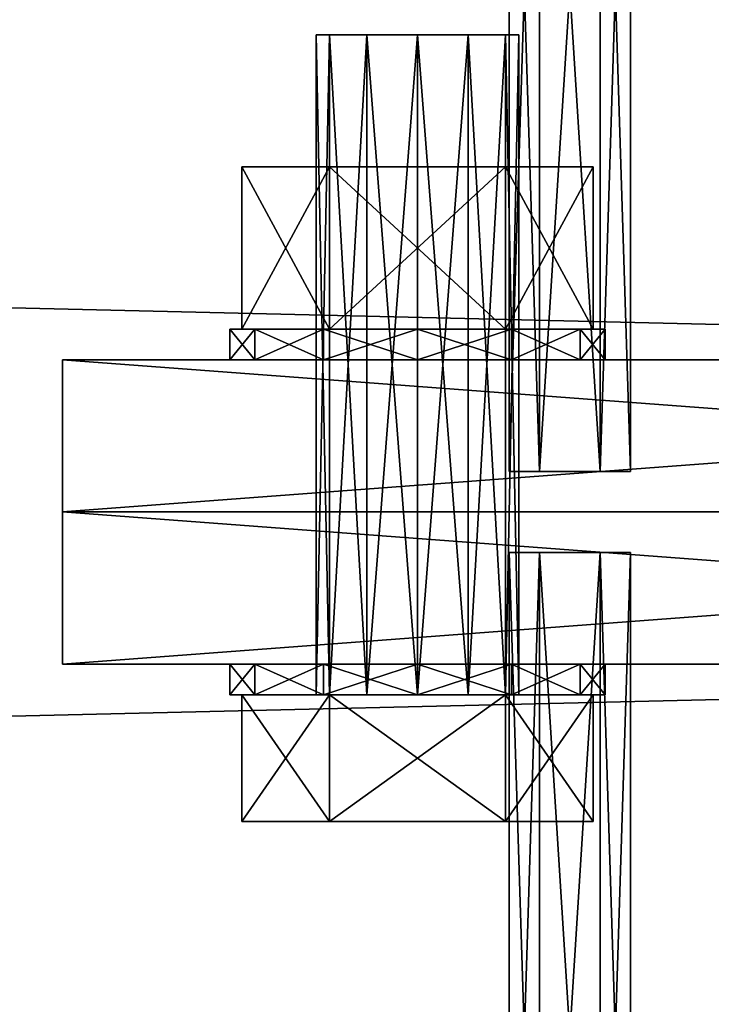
# Model space of a CAD drawing. Header units: millimetres. Extents: x 60485 to 71303, y 100 to 16900.
# Tile 823 of 1056: x 65696 to 65764, y 8451 to 8549. Entities that reach past the tile are written whole.
import ezdxf

# ---------------------------------------------------------------- set-up
doc = ezdxf.new("R2010")
doc.units = ezdxf.units.MM
for name, color, linetype in [('1', 7, 'Continuous'), ('13', 7, 'Continuous'), ('99', 7, 'Continuous')]:
    doc.layers.add(name, color=color, linetype=linetype)

msp = doc.modelspace()

# ---------------------------------------------------------------- meshes
at = {"layer": '1', "color": 7}
mesh = msp.add_polyface(dxfattribs=at)
corners = [(70799.993, 8399.999, 2949.999), (70799.993, 8399.999, -0.001), (62299.993, 8399.999, -0.001), (62299.993, 8399.999, 2949.999), (70799.993, 8599.999, -0.001), (62299.993, 8599.999, -0.001), (70799.993, 8599.999, 2949.999), (62299.993, 8599.999, 2949.999)]
mesh.append_faces([[corners[k] for k in face] for face in [(0, 2, 3, 3), (1, 5, 2, 2), (4, 7, 5, 5), (6, 3, 7, 7), (1, 6, 4, 4), (3, 5, 7, 7)]], dxfattribs={"vtx0": -1, "color": 7})
mesh.append_faces([[corners[k] for k in face] for face in [(0, 1, 2, 2), (1, 4, 5, 5), (4, 6, 7, 7), (6, 0, 3, 3), (1, 0, 6, 6), (3, 2, 5, 5)]], dxfattribs={"vtx2": -1, "vtx3": -1, "color": 7})
at = {"layer": '13', "color": 7}
mesh = msp.add_polyface(dxfattribs=at)
corners = [(65747, 8599, 2864.804), (65753, 8599, 2864.804), (65750, 8599, 2864), (65744.804, 8599, 2867), (65755.196, 8599, 2867), (65744, 8599, 2870), (65756, 8599, 2870), (65744.804, 8599, 2873), (65755.196, 8599, 2873), (65747, 8599, 2875.196), (65753, 8599, 2875.196), (65750, 8599, 2876), (65744.024, 8599, 2870), (65747.012, 8599, 2875.175), (65747.012, 8504, 2875.175), (65744.024, 8504, 2870), (65752.988, 8599, 2875.175), (65752.988, 8504, 2875.175), (65755.976, 8599, 2870), (65755.976, 8504, 2870), (65752.988, 8599, 2864.825), (65752.988, 8504, 2864.825), (65747.012, 8599, 2864.825), (65747.012, 8504, 2864.825), (65749.5, 8600, 2870), (65749.567, 8599, 2870.25), (65749.5, 8599, 2870), (65749.567, 8600, 2870.25), (65749.75, 8599, 2870.433), (65749.75, 8600, 2870.433), (65750, 8599, 2870.5), (65749.567, 8599, 2869.75), (65750, 8599, 2869.5), (65749.75, 8599, 2869.567), (65750.25, 8599, 2869.567), (65750.433, 8599, 2869.75), (65750.5, 8599, 2870), (65750.433, 8599, 2870.25), (65750.25, 8599, 2870.433)]
mesh.append_faces([[corners[k] for k in face] for face in [(0, 1, 2, 2), (10, 9, 11, 11), (12, 14, 15, 15), (13, 17, 14, 14), (16, 19, 17, 17), (18, 21, 19, 19), (20, 23, 21, 21), (22, 15, 23, 23), (13, 18, 16, 16), (20, 12, 22, 22), (15, 21, 23, 23), (19, 14, 17, 17), (24, 25, 26, 26), (27, 28, 25, 25), (29, 30, 28, 28), (31, 32, 33, 33), (37, 30, 38, 38)]], dxfattribs={"vtx0": -1, "color": 7})
mesh.append_faces([[corners[k] for k in face] for face in [(1, 3, 4, 4), (4, 5, 6, 6), (6, 7, 8, 8), (8, 9, 10, 10), (18, 12, 20, 20), (21, 15, 19, 19), (32, 31, 34, 34), (34, 26, 35, 35), (35, 25, 36, 36), (36, 28, 37, 37)]], dxfattribs={"vtx0": -1, "vtx1": -1, "color": 7})
mesh.append_faces([[corners[k] for k in face] for face in [(1, 0, 3, 3), (4, 3, 5, 5), (6, 5, 7, 7), (8, 7, 9, 9), (18, 13, 12, 12), (19, 15, 14, 14), (34, 31, 26, 26), (35, 26, 25, 25), (36, 25, 28, 28), (37, 28, 30, 30)]], dxfattribs={"vtx0": -1, "vtx2": -1, "vtx3": -1, "color": 7})
mesh.append_faces([[corners[k] for k in face] for face in [(12, 13, 14, 14), (13, 16, 17, 17), (16, 18, 19, 19), (18, 20, 21, 21), (20, 22, 23, 23), (22, 12, 15, 15)]], dxfattribs={"vtx2": -1, "vtx3": -1, "color": 7})
mesh = msp.add_polyface(dxfattribs=at)
corners = [(65726.34, 8547, 5577.872), (65725, 8482, 5582.872), (65726.34, 8482, 5577.872), (65725, 8547, 5582.872), (65726.34, 8482, 5587.872), (65725.75, 8485, 5566.851), (65718.979, 8485, 5573.622), (65718.979, 8482, 5573.622), (65716.5, 8485, 5582.872), (65716.5, 8482, 5582.872), (65718.979, 8485, 5592.122), (65718.979, 8482, 5592.122), (65725.75, 8485, 5598.894), (65725.75, 8482, 5598.894), (65744.25, 8485, 5566.851), (65751.021, 8485, 5573.622), (65726.34, 8547, 5517.872), (65725, 8482, 5522.872), (65726.34, 8482, 5517.872), (65725, 8547, 5522.872), (65726.34, 8482, 5527.872), (65725.75, 8485, 5506.851), (65718.979, 8485, 5513.622), (65718.979, 8482, 5513.622), (65725.75, 8482, 5506.851), (65716.5, 8485, 5522.872), (65716.5, 8482, 5522.872), (65718.979, 8485, 5532.122), (65718.979, 8482, 5532.122), (65725.75, 8485, 5538.894), (65725.75, 8482, 5538.894), (65751.021, 8485, 5513.622), (65726.34, 8547, 5457.872), (65725, 8482, 5462.872), (65726.34, 8482, 5457.872), (65725, 8547, 5462.872), (65726.34, 8482, 5467.872), (65725.75, 8485, 5446.851), (65718.979, 8485, 5453.622), (65718.979, 8482, 5453.622), (65725.75, 8482, 5446.851), (65716.5, 8485, 5462.872), (65716.5, 8482, 5462.872), (65718.979, 8485, 5472.122), (65718.979, 8482, 5472.122), (65725.75, 8485, 5478.894), (65725.75, 8482, 5478.894), (65751.021, 8485, 5453.622)]
mesh.append_faces([[corners[k] for k in face] for face in [(0, 1, 2, 2), (3, 4, 1, 1), (8, 11, 9, 9), (10, 13, 11, 11), (16, 17, 18, 18), (19, 20, 17, 17), (21, 23, 24, 24), (22, 26, 23, 23), (25, 28, 26, 26), (27, 30, 28, 28), (32, 33, 34, 34), (35, 36, 33, 33), (37, 39, 40, 40), (38, 42, 39, 39), (41, 44, 42, 42), (43, 46, 44, 44)]], dxfattribs={"vtx0": -1, "color": 7})
mesh.append_faces([[corners[k] for k in face] for face in [(5, 14, 6, 6), (6, 15, 8, 8), (22, 31, 25, 25), (38, 47, 41, 41)]], dxfattribs={"vtx0": -1, "vtx1": -1, "color": 7})
mesh.append_faces([[corners[k] for k in face] for face in [(5, 6, 7, 7), (6, 8, 9, 9), (8, 10, 11, 11), (10, 12, 13, 13), (21, 22, 23, 23), (22, 25, 26, 26), (25, 27, 28, 28), (27, 29, 30, 30), (37, 38, 39, 39), (38, 41, 42, 42), (41, 43, 44, 44), (43, 45, 46, 46)]], dxfattribs={"vtx2": -1, "vtx3": -1, "color": 7})
mesh = msp.add_polyface(dxfattribs=at)
corners = [(65735, 8547, 5572.872), (65730, 8482, 5574.212), (65735, 8482, 5572.872), (65730, 8547, 5574.212), (65726.34, 8482, 5577.872), (65726.34, 8547, 5587.872), (65730, 8482, 5591.533), (65726.34, 8482, 5587.872), (65730, 8547, 5591.533), (65735, 8482, 5592.872), (65735, 8485, 5564.372), (65725.75, 8485, 5566.851), (65725.75, 8482, 5566.851), (65725.75, 8485, 5598.894), (65735, 8485, 5601.372), (65735, 8482, 5601.372), (65725.75, 8482, 5598.894), (65744.25, 8485, 5566.851), (65716.5, 8485, 5582.872), (65753.5, 8485, 5582.872), (65718.979, 8485, 5592.122), (65751.021, 8485, 5592.122), (65744.25, 8485, 5598.894), (65735, 8547, 5512.872), (65730, 8482, 5514.212), (65735, 8482, 5512.872), (65730, 8547, 5514.212), (65726.34, 8482, 5517.872), (65726.34, 8547, 5527.872), (65730, 8482, 5531.533), (65726.34, 8482, 5527.872), (65730, 8547, 5531.533), (65735, 8482, 5532.872), (65735, 8485, 5504.372), (65725.75, 8485, 5506.851), (65725.75, 8482, 5506.851), (65735, 8482, 5504.372), (65725.75, 8485, 5538.894), (65735, 8485, 5541.372), (65735, 8482, 5541.372), (65725.75, 8482, 5538.894), (65744.25, 8485, 5506.851), (65718.979, 8485, 5513.622), (65716.5, 8485, 5522.872), (65753.5, 8485, 5522.872), (65718.979, 8485, 5532.122), (65751.021, 8485, 5532.122), (65735, 8547, 5452.872), (65730, 8482, 5454.212), (65735, 8482, 5452.872), (65730, 8547, 5454.212), (65726.34, 8482, 5457.872), (65726.34, 8547, 5467.872), (65730, 8482, 5471.533), (65726.34, 8482, 5467.872), (65730, 8547, 5471.533), (65735, 8482, 5472.872), (65735, 8485, 5444.372), (65725.75, 8485, 5446.851), (65725.75, 8482, 5446.851), (65735, 8482, 5444.372), (65725.75, 8485, 5478.894), (65735, 8485, 5481.372), (65735, 8482, 5481.372), (65725.75, 8482, 5478.894), (65744.25, 8485, 5446.851), (65718.979, 8485, 5453.622), (65716.5, 8485, 5462.872), (65753.5, 8485, 5462.872), (65718.979, 8485, 5472.122), (65751.021, 8485, 5472.122)]
mesh.append_faces([[corners[k] for k in face] for face in [(0, 1, 2, 2), (3, 4, 1, 1), (5, 6, 7, 7), (8, 9, 6, 6), (13, 15, 16, 16), (17, 11, 10, 10), (13, 22, 14, 14), (23, 24, 25, 25), (26, 27, 24, 24), (28, 29, 30, 30), (31, 32, 29, 29), (33, 35, 36, 36), (37, 39, 40, 40), (47, 48, 49, 49), (50, 51, 48, 48), (52, 53, 54, 54), (55, 56, 53, 53), (57, 59, 60, 60), (61, 63, 64, 64)]], dxfattribs={"vtx0": -1, "color": 7})
mesh.append_faces([[corners[k] for k in face] for face in [(18, 19, 20, 20), (20, 21, 13, 13), (34, 41, 42, 42), (43, 44, 45, 45), (45, 46, 37, 37), (58, 65, 66, 66), (67, 68, 69, 69), (69, 70, 61, 61)]], dxfattribs={"vtx0": -1, "vtx1": -1, "color": 7})
mesh.append_faces([[corners[k] for k in face] for face in [(10, 11, 12, 12), (13, 14, 15, 15), (33, 34, 35, 35), (37, 38, 39, 39), (57, 58, 59, 59), (61, 62, 63, 63)]], dxfattribs={"vtx2": -1, "vtx3": -1, "color": 7})
mesh = msp.add_polyface(dxfattribs=at)
corners = [(65745, 8547, 5582.872), (65743.66, 8482, 5577.872), (65745, 8482, 5582.872), (65743.66, 8547, 5587.872), (65743.66, 8482, 5587.872), (65753.5, 8485, 5582.872), (65751.021, 8485, 5573.622), (65751.021, 8482, 5573.622), (65744.25, 8485, 5566.851), (65744.25, 8482, 5566.851), (65744.25, 8485, 5598.894), (65751.021, 8485, 5592.122), (65751.021, 8482, 5592.122), (65753.5, 8482, 5582.872), (65716.5, 8485, 5582.872), (65718.979, 8485, 5592.122), (65745, 8547, 5522.872), (65743.66, 8482, 5517.872), (65745, 8482, 5522.872), (65743.66, 8547, 5527.872), (65743.66, 8482, 5527.872), (65753.5, 8485, 5522.872), (65751.021, 8485, 5513.622), (65751.021, 8482, 5513.622), (65753.5, 8482, 5522.872), (65744.25, 8485, 5506.851), (65744.25, 8482, 5506.851), (65744.25, 8485, 5538.894), (65751.021, 8485, 5532.122), (65751.021, 8482, 5532.122), (65744.25, 8482, 5538.894), (65716.5, 8485, 5522.872), (65718.979, 8485, 5532.122), (65745, 8547, 5462.872), (65743.66, 8482, 5457.872), (65745, 8482, 5462.872), (65743.66, 8547, 5467.872), (65743.66, 8482, 5467.872), (65753.5, 8485, 5462.872), (65751.021, 8485, 5453.622), (65751.021, 8482, 5453.622), (65753.5, 8482, 5462.872), (65744.25, 8485, 5446.851), (65744.25, 8482, 5446.851), (65744.25, 8485, 5478.894), (65751.021, 8485, 5472.122), (65751.021, 8482, 5472.122), (65744.25, 8482, 5478.894), (65716.5, 8485, 5462.872), (65718.979, 8485, 5472.122)]
mesh.append_faces([[corners[k] for k in face] for face in [(0, 1, 2, 2), (3, 2, 4, 4), (11, 13, 12, 12), (16, 17, 18, 18), (19, 18, 20, 20), (21, 23, 24, 24), (22, 26, 23, 23), (27, 29, 30, 30), (28, 24, 29, 29), (33, 34, 35, 35), (36, 35, 37, 37), (38, 40, 41, 41), (39, 43, 40, 40), (44, 46, 47, 47), (45, 41, 46, 46)]], dxfattribs={"vtx0": -1, "color": 7})
mesh.append_faces([[corners[k] for k in face] for face in [(14, 6, 5, 5), (15, 5, 11, 11), (31, 22, 21, 21), (32, 21, 28, 28), (48, 39, 38, 38), (49, 38, 45, 45)]], dxfattribs={"vtx0": -1, "vtx2": -1, "vtx3": -1, "color": 7})
mesh.append_faces([[corners[k] for k in face] for face in [(5, 6, 7, 7), (6, 8, 9, 9), (10, 11, 12, 12), (11, 5, 13, 13), (21, 22, 23, 23), (22, 25, 26, 26), (27, 28, 29, 29), (28, 21, 24, 24), (38, 39, 40, 40), (39, 42, 43, 43), (44, 45, 46, 46), (45, 38, 41, 41)]], dxfattribs={"vtx2": -1, "vtx3": -1, "color": 7})
mesh = msp.add_polyface(dxfattribs=at)
corners = [(65735, 8547, 5572.872), (65730, 8547, 5574.212), (65730, 8482, 5574.212), (65726.34, 8547, 5577.872), (65726.34, 8482, 5577.872), (65725, 8547, 5582.872), (65725, 8482, 5582.872), (65726.34, 8547, 5587.872), (65726.34, 8482, 5587.872), (65730, 8547, 5591.533), (65730, 8482, 5591.533), (65735, 8547, 5592.872), (65735, 8482, 5592.872), (65735, 8518, 5564.372), (65725.75, 8518, 5566.851), (65725.75, 8515, 5566.851), (65735, 8515, 5564.372), (65718.979, 8518, 5573.622), (65718.979, 8515, 5573.622), (65716.5, 8518, 5582.872), (65716.5, 8515, 5582.872), (65718.979, 8518, 5592.122), (65718.979, 8515, 5592.122), (65725.75, 8518, 5598.894), (65725.75, 8515, 5598.894), (65735, 8518, 5601.372), (65735, 8515, 5601.372), (65744.25, 8515, 5598.894), (65751.021, 8515, 5592.122), (65753.5, 8515, 5582.872), (65751.021, 8515, 5573.622), (65744.25, 8515, 5566.851), (65735, 8547, 5512.872), (65730, 8547, 5514.212), (65730, 8482, 5514.212), (65726.34, 8547, 5517.872), (65726.34, 8482, 5517.872), (65725, 8547, 5522.872), (65725, 8482, 5522.872), (65726.34, 8547, 5527.872), (65726.34, 8482, 5527.872), (65730, 8547, 5531.533), (65730, 8482, 5531.533), (65735, 8547, 5532.872), (65735, 8482, 5532.872), (65735, 8518, 5504.372), (65725.75, 8518, 5506.851), (65725.75, 8515, 5506.851), (65735, 8515, 5504.372), (65718.979, 8518, 5513.622), (65718.979, 8515, 5513.622), (65716.5, 8518, 5522.872), (65716.5, 8515, 5522.872), (65718.979, 8518, 5532.122), (65718.979, 8515, 5532.122), (65725.75, 8518, 5538.894), (65725.75, 8515, 5538.894), (65735, 8518, 5541.372), (65735, 8515, 5541.372), (65744.25, 8515, 5538.894), (65751.021, 8515, 5532.122), (65753.5, 8515, 5522.872), (65751.021, 8515, 5513.622), (65744.25, 8515, 5506.851), (65735, 8547, 5452.872), (65730, 8547, 5454.212), (65730, 8482, 5454.212), (65726.34, 8547, 5457.872), (65726.34, 8482, 5457.872), (65725, 8547, 5462.872), (65725, 8482, 5462.872), (65726.34, 8547, 5467.872), (65726.34, 8482, 5467.872), (65730, 8547, 5471.533), (65730, 8482, 5471.533), (65735, 8547, 5472.872), (65735, 8482, 5472.872), (65735, 8518, 5444.372), (65725.75, 8515, 5446.851), (65735, 8515, 5444.372), (65725.75, 8518, 5446.851), (65718.979, 8515, 5453.622), (65718.979, 8518, 5453.622), (65716.5, 8515, 5462.872), (65716.5, 8518, 5462.872), (65718.979, 8515, 5472.122), (65718.979, 8518, 5472.122), (65725.75, 8515, 5478.894), (65725.75, 8518, 5478.894), (65735, 8515, 5481.372), (65751.021, 8515, 5472.122), (65753.5, 8515, 5462.872), (65751.021, 8515, 5453.622), (65744.25, 8515, 5446.851)]
mesh.append_faces([[corners[k] for k in face] for face in [(13, 15, 16, 16), (14, 18, 15, 15), (17, 20, 18, 18), (19, 22, 20, 20), (21, 24, 22, 22), (23, 26, 24, 24), (27, 24, 26, 26), (15, 31, 16, 16), (45, 47, 48, 48), (46, 50, 47, 47), (49, 52, 50, 50), (51, 54, 52, 52), (53, 56, 54, 54), (55, 58, 56, 56), (59, 56, 58, 58), (47, 63, 48, 48), (77, 78, 79, 79), (80, 81, 78, 78), (82, 83, 81, 81), (84, 85, 83, 83), (86, 87, 85, 85), (88, 89, 87, 87)]], dxfattribs={"vtx0": -1, "color": 7})
mesh.append_faces([[corners[k] for k in face] for face in [(24, 28, 22, 22), (22, 29, 20, 20), (20, 30, 18, 18), (18, 31, 15, 15), (56, 60, 54, 54), (54, 61, 52, 52), (52, 62, 50, 50), (50, 63, 47, 47), (87, 90, 85, 85), (85, 91, 83, 83), (83, 92, 81, 81), (81, 93, 78, 78)]], dxfattribs={"vtx0": -1, "vtx1": -1, "color": 7})
mesh.append_faces([[corners[k] for k in face] for face in [(0, 1, 2, 2), (1, 3, 4, 4), (3, 5, 6, 6), (5, 7, 8, 8), (7, 9, 10, 10), (9, 11, 12, 12), (13, 14, 15, 15), (14, 17, 18, 18), (17, 19, 20, 20), (19, 21, 22, 22), (21, 23, 24, 24), (23, 25, 26, 26), (32, 33, 34, 34), (33, 35, 36, 36), (35, 37, 38, 38), (37, 39, 40, 40), (39, 41, 42, 42), (41, 43, 44, 44), (45, 46, 47, 47), (46, 49, 50, 50), (49, 51, 52, 52), (51, 53, 54, 54), (53, 55, 56, 56), (55, 57, 58, 58), (64, 65, 66, 66), (65, 67, 68, 68), (67, 69, 70, 70), (69, 71, 72, 72), (71, 73, 74, 74), (73, 75, 76, 76)]], dxfattribs={"vtx2": -1, "vtx3": -1, "color": 7})
mesh = msp.add_polyface(dxfattribs=at)
corners = [(65745, 8547, 5582.872), (65743.66, 8547, 5577.872), (65743.66, 8482, 5577.872), (65740, 8547, 5574.212), (65740, 8482, 5574.212), (65735, 8547, 5572.872), (65735, 8482, 5572.872), (65735, 8547, 5592.872), (65740, 8547, 5591.533), (65740, 8482, 5591.533), (65743.66, 8547, 5587.872), (65743.66, 8482, 5587.872), (65745, 8482, 5582.872), (65753.5, 8518, 5582.872), (65751.021, 8518, 5573.622), (65751.021, 8515, 5573.622), (65753.5, 8515, 5582.872), (65744.25, 8518, 5566.851), (65744.25, 8515, 5566.851), (65735, 8518, 5564.372), (65735, 8515, 5564.372), (65735, 8518, 5601.372), (65744.25, 8518, 5598.894), (65744.25, 8515, 5598.894), (65735, 8515, 5601.372), (65751.021, 8518, 5592.122), (65751.021, 8515, 5592.122), (65725.75, 8515, 5598.894), (65718.979, 8515, 5592.122), (65716.5, 8515, 5582.872), (65718.979, 8515, 5573.622), (65745, 8547, 5522.872), (65743.66, 8547, 5517.872), (65743.66, 8482, 5517.872), (65740, 8547, 5514.212), (65740, 8482, 5514.212), (65735, 8547, 5512.872), (65735, 8482, 5512.872), (65735, 8547, 5532.872), (65740, 8547, 5531.533), (65740, 8482, 5531.533), (65743.66, 8547, 5527.872), (65743.66, 8482, 5527.872), (65745, 8482, 5522.872), (65753.5, 8518, 5522.872), (65751.021, 8518, 5513.622), (65751.021, 8515, 5513.622), (65753.5, 8515, 5522.872), (65744.25, 8518, 5506.851), (65744.25, 8515, 5506.851), (65735, 8518, 5504.372), (65735, 8515, 5504.372), (65735, 8518, 5541.372), (65744.25, 8518, 5538.894), (65744.25, 8515, 5538.894), (65735, 8515, 5541.372), (65751.021, 8518, 5532.122), (65751.021, 8515, 5532.122), (65725.75, 8515, 5538.894), (65718.979, 8515, 5532.122), (65716.5, 8515, 5522.872), (65718.979, 8515, 5513.622), (65745, 8547, 5462.872), (65743.66, 8547, 5457.872), (65743.66, 8482, 5457.872), (65740, 8547, 5454.212), (65740, 8482, 5454.212), (65735, 8547, 5452.872), (65735, 8482, 5452.872), (65735, 8547, 5472.872), (65740, 8547, 5471.533), (65740, 8482, 5471.533), (65743.66, 8547, 5467.872), (65743.66, 8482, 5467.872), (65745, 8482, 5462.872), (65753.5, 8518, 5462.872), (65751.021, 8518, 5453.622), (65751.021, 8515, 5453.622), (65753.5, 8515, 5462.872), (65744.25, 8518, 5446.851), (65744.25, 8515, 5446.851), (65735, 8515, 5444.372), (65735, 8518, 5481.372), (65744.25, 8515, 5478.894), (65735, 8515, 5481.372), (65744.25, 8518, 5478.894), (65751.021, 8515, 5472.122), (65751.021, 8518, 5472.122), (65725.75, 8515, 5478.894), (65718.979, 8515, 5472.122), (65716.5, 8515, 5462.872), (65718.979, 8515, 5453.622), (65725.75, 8515, 5446.851)]
mesh.append_faces([[corners[k] for k in face] for face in [(13, 15, 16, 16), (14, 18, 15, 15), (17, 20, 18, 18), (21, 23, 24, 24), (22, 26, 23, 23), (25, 16, 26, 26), (44, 46, 47, 47), (45, 49, 46, 46), (48, 51, 49, 49), (52, 54, 55, 55), (53, 57, 54, 54), (56, 47, 57, 57), (75, 77, 78, 78), (76, 80, 77, 77), (79, 81, 80, 80), (82, 83, 84, 84), (85, 86, 83, 83), (87, 78, 86, 86), (83, 88, 84, 84), (92, 80, 81, 81)]], dxfattribs={"vtx0": -1, "color": 7})
mesh.append_faces([[corners[k] for k in face] for face in [(27, 23, 26, 26), (28, 26, 16, 16), (29, 16, 15, 15), (30, 15, 18, 18), (58, 54, 57, 57), (59, 57, 47, 47), (60, 47, 46, 46), (61, 46, 49, 49), (88, 83, 86, 86), (89, 86, 78, 78), (90, 78, 77, 77), (91, 77, 80, 80)]], dxfattribs={"vtx0": -1, "vtx2": -1, "vtx3": -1, "color": 7})
mesh.append_faces([[corners[k] for k in face] for face in [(0, 1, 2, 2), (1, 3, 4, 4), (3, 5, 6, 6), (7, 8, 9, 9), (8, 10, 11, 11), (10, 0, 12, 12), (13, 14, 15, 15), (14, 17, 18, 18), (17, 19, 20, 20), (21, 22, 23, 23), (22, 25, 26, 26), (25, 13, 16, 16), (31, 32, 33, 33), (32, 34, 35, 35), (34, 36, 37, 37), (38, 39, 40, 40), (39, 41, 42, 42), (41, 31, 43, 43), (44, 45, 46, 46), (45, 48, 49, 49), (48, 50, 51, 51), (52, 53, 54, 54), (53, 56, 57, 57), (56, 44, 47, 47), (62, 63, 64, 64), (63, 65, 66, 66), (65, 67, 68, 68), (69, 70, 71, 71), (70, 72, 73, 73), (72, 62, 74, 74), (75, 76, 77, 77), (76, 79, 80, 80)]], dxfattribs={"vtx2": -1, "vtx3": -1, "color": 7})
mesh = msp.add_polyface(dxfattribs=at)
corners = [(65740, 8547, 5574.212), (65730, 8547, 5574.212), (65735, 8547, 5572.872), (65726.34, 8547, 5577.872), (65725, 8547, 5582.872), (65743.66, 8547, 5577.872), (65726.34, 8547, 5587.872), (65745, 8547, 5582.872), (65730, 8547, 5591.533), (65743.66, 8534, 5567.872), (65726.34, 8534, 5567.872), (65726.34, 8518, 5567.872), (65717.679, 8534, 5582.872), (65717.679, 8518, 5582.872), (65726.34, 8534, 5597.872), (65726.34, 8518, 5597.872), (65735, 8547, 5512.872), (65726.34, 8547, 5517.872), (65730, 8547, 5514.212), (65740, 8547, 5514.212), (65725, 8547, 5522.872), (65743.66, 8547, 5517.872), (65726.34, 8547, 5527.872), (65745, 8547, 5522.872), (65730, 8547, 5531.533), (65743.66, 8534, 5507.872), (65726.34, 8534, 5507.872), (65726.34, 8518, 5507.872), (65717.679, 8534, 5522.872), (65717.679, 8518, 5522.872), (65726.34, 8534, 5537.872), (65726.34, 8518, 5537.872), (65743.66, 8518, 5537.872), (65735, 8547, 5452.872), (65726.34, 8547, 5457.872), (65730, 8547, 5454.212), (65740, 8547, 5454.212), (65725, 8547, 5462.872), (65743.66, 8547, 5457.872), (65726.34, 8547, 5467.872), (65745, 8547, 5462.872), (65730, 8547, 5471.533), (65743.66, 8534, 5447.872), (65726.34, 8534, 5447.872), (65726.34, 8518, 5447.872), (65717.679, 8534, 5462.872), (65717.679, 8518, 5462.872), (65726.34, 8534, 5477.872), (65726.34, 8518, 5477.872), (65743.66, 8518, 5477.872)]
mesh.append_faces([[corners[k] for k in face] for face in [(0, 1, 2, 2), (9, 12, 10, 10), (16, 17, 18, 18), (28, 31, 29, 29), (30, 32, 31, 31), (25, 28, 26, 26), (33, 34, 35, 35), (43, 46, 44, 44), (45, 48, 46, 46), (47, 49, 48, 48), (42, 45, 43, 43)]], dxfattribs={"vtx0": -1, "color": 7})
mesh.append_faces([[corners[k] for k in face] for face in [(1, 0, 3, 3), (3, 0, 4, 4), (4, 5, 6, 6), (6, 7, 8, 8), (12, 9, 14, 14), (17, 19, 20, 20), (20, 21, 22, 22), (22, 23, 24, 24), (28, 25, 30, 30), (34, 36, 37, 37), (37, 38, 39, 39), (39, 40, 41, 41), (45, 42, 47, 47)]], dxfattribs={"vtx0": -1, "vtx1": -1, "color": 7})
mesh.append_faces([[corners[k] for k in face] for face in [(9, 10, 11, 11), (10, 12, 13, 13), (12, 14, 15, 15), (25, 26, 27, 27), (26, 28, 29, 29), (28, 30, 31, 31), (42, 43, 44, 44), (43, 45, 46, 46), (45, 47, 48, 48)]], dxfattribs={"vtx2": -1, "vtx3": -1, "color": 7})
mesh = msp.add_polyface(dxfattribs=at)
corners = [(65743.66, 8547, 5577.872), (65740, 8482, 5574.212), (65743.66, 8482, 5577.872), (65740, 8547, 5574.212), (65735, 8482, 5572.872), (65735, 8547, 5592.872), (65740, 8482, 5591.533), (65735, 8482, 5592.872), (65740, 8547, 5591.533), (65743.66, 8482, 5587.872), (65744.25, 8485, 5566.851), (65735, 8485, 5564.372), (65735, 8482, 5564.372), (65735, 8485, 5601.372), (65744.25, 8485, 5598.894), (65744.25, 8482, 5598.894), (65718.979, 8485, 5573.622), (65751.021, 8485, 5573.622), (65725.75, 8485, 5598.894), (65751.021, 8485, 5592.122), (65743.66, 8547, 5517.872), (65740, 8482, 5514.212), (65743.66, 8482, 5517.872), (65740, 8547, 5514.212), (65735, 8482, 5512.872), (65735, 8547, 5532.872), (65740, 8482, 5531.533), (65735, 8482, 5532.872), (65740, 8547, 5531.533), (65743.66, 8482, 5527.872), (65744.25, 8485, 5506.851), (65735, 8485, 5504.372), (65735, 8482, 5504.372), (65744.25, 8482, 5506.851), (65735, 8485, 5541.372), (65744.25, 8485, 5538.894), (65744.25, 8482, 5538.894), (65735, 8482, 5541.372), (65725.75, 8485, 5506.851), (65718.979, 8485, 5513.622), (65751.021, 8485, 5513.622), (65725.75, 8485, 5538.894), (65751.021, 8485, 5532.122), (65743.66, 8547, 5457.872), (65740, 8482, 5454.212), (65743.66, 8482, 5457.872), (65740, 8547, 5454.212), (65735, 8482, 5452.872), (65735, 8547, 5472.872), (65740, 8482, 5471.533), (65735, 8482, 5472.872), (65740, 8547, 5471.533), (65743.66, 8482, 5467.872), (65744.25, 8485, 5446.851), (65735, 8485, 5444.372), (65735, 8482, 5444.372), (65744.25, 8482, 5446.851), (65735, 8485, 5481.372), (65744.25, 8485, 5478.894), (65744.25, 8482, 5478.894), (65735, 8482, 5481.372), (65725.75, 8485, 5446.851), (65718.979, 8485, 5453.622), (65751.021, 8485, 5453.622), (65725.75, 8485, 5478.894), (65751.021, 8485, 5472.122)]
mesh.append_faces([[corners[k] for k in face] for face in [(0, 1, 2, 2), (3, 4, 1, 1), (5, 6, 7, 7), (8, 9, 6, 6), (20, 21, 22, 22), (23, 24, 21, 21), (25, 26, 27, 27), (28, 29, 26, 26), (30, 32, 33, 33), (34, 36, 37, 37), (30, 38, 31, 31), (41, 35, 34, 34), (43, 44, 45, 45), (46, 47, 44, 44), (48, 49, 50, 50), (51, 52, 49, 49), (53, 55, 56, 56), (57, 59, 60, 60), (53, 61, 54, 54), (64, 58, 57, 57)]], dxfattribs={"vtx0": -1, "color": 7})
mesh.append_faces([[corners[k] for k in face] for face in [(16, 10, 17, 17), (18, 19, 14, 14), (39, 30, 40, 40), (41, 42, 35, 35), (62, 53, 63, 63), (64, 65, 58, 58)]], dxfattribs={"vtx0": -1, "vtx2": -1, "vtx3": -1, "color": 7})
mesh.append_faces([[corners[k] for k in face] for face in [(10, 11, 12, 12), (13, 14, 15, 15), (30, 31, 32, 32), (34, 35, 36, 36), (53, 54, 55, 55), (57, 58, 59, 59)]], dxfattribs={"vtx2": -1, "vtx3": -1, "color": 7})
mesh = msp.add_polyface(dxfattribs=at)
corners = [(65725, 8547, 5582.872), (65740, 8547, 5574.212), (65743.66, 8547, 5577.872), (65726.34, 8547, 5587.872), (65745, 8547, 5582.872), (65730, 8547, 5591.533), (65743.66, 8547, 5587.872), (65735, 8547, 5592.872), (65740, 8547, 5591.533), (65752.321, 8534, 5582.872), (65743.66, 8534, 5567.872), (65743.66, 8518, 5567.872), (65726.34, 8534, 5597.872), (65743.66, 8534, 5597.872), (65743.66, 8518, 5597.872), (65752.321, 8518, 5582.872), (65726.34, 8547, 5517.872), (65735, 8547, 5512.872), (65740, 8547, 5514.212), (65725, 8547, 5522.872), (65743.66, 8547, 5517.872), (65726.34, 8547, 5527.872), (65745, 8547, 5522.872), (65730, 8547, 5531.533), (65743.66, 8547, 5527.872), (65735, 8547, 5532.872), (65740, 8547, 5531.533), (65752.321, 8534, 5522.872), (65743.66, 8534, 5507.872), (65743.66, 8518, 5507.872), (65726.34, 8534, 5537.872), (65743.66, 8534, 5537.872), (65743.66, 8518, 5537.872), (65752.321, 8518, 5522.872), (65726.34, 8547, 5457.872), (65735, 8547, 5452.872), (65740, 8547, 5454.212), (65725, 8547, 5462.872), (65743.66, 8547, 5457.872), (65726.34, 8547, 5467.872), (65745, 8547, 5462.872), (65730, 8547, 5471.533), (65743.66, 8547, 5467.872), (65735, 8547, 5472.872), (65740, 8547, 5471.533), (65752.321, 8534, 5462.872), (65743.66, 8534, 5447.872), (65743.66, 8518, 5447.872), (65726.34, 8534, 5477.872), (65743.66, 8534, 5477.872), (65743.66, 8518, 5477.872), (65752.321, 8518, 5462.872)]
mesh.append_faces([[corners[k] for k in face] for face in [(7, 6, 8, 8), (12, 9, 13, 13), (25, 24, 26, 26), (30, 27, 31, 31), (43, 42, 44, 44), (49, 51, 50, 50), (48, 45, 49, 49)]], dxfattribs={"vtx0": -1, "color": 7})
mesh.append_faces([[corners[k] for k in face] for face in [(5, 6, 7, 7), (23, 24, 25, 25), (41, 42, 43, 43)]], dxfattribs={"vtx0": -1, "vtx1": -1, "color": 7})
mesh.append_faces([[corners[k] for k in face] for face in [(0, 1, 2, 2), (3, 2, 4, 4), (5, 4, 6, 6), (12, 10, 9, 9), (16, 17, 18, 18), (19, 18, 20, 20), (21, 20, 22, 22), (23, 22, 24, 24), (30, 28, 27, 27), (34, 35, 36, 36), (37, 36, 38, 38), (39, 38, 40, 40), (41, 40, 42, 42), (48, 46, 45, 45)]], dxfattribs={"vtx0": -1, "vtx2": -1, "vtx3": -1, "color": 7})
mesh.append_faces([[corners[k] for k in face] for face in [(9, 10, 11, 11), (12, 13, 14, 14), (13, 9, 15, 15), (27, 28, 29, 29), (30, 31, 32, 32), (31, 27, 33, 33), (45, 46, 47, 47), (48, 49, 50, 50), (49, 45, 51, 51)]], dxfattribs={"vtx2": -1, "vtx3": -1, "color": 7})
mesh = msp.add_polyface(dxfattribs=at)
corners = [(65726.34, 8534, 5567.872), (65717.679, 8518, 5582.872), (65726.34, 8518, 5567.872), (65717.679, 8534, 5582.872), (65726.34, 8518, 5597.872), (65726.34, 8534, 5597.872), (65743.66, 8518, 5597.872), (65743.66, 8518, 5567.872), (65744.25, 8518, 5566.851), (65725.75, 8518, 5566.851), (65735, 8518, 5564.372), (65718.979, 8518, 5573.622), (65751.021, 8518, 5573.622), (65716.5, 8518, 5582.872), (65753.5, 8518, 5582.872), (65718.979, 8518, 5592.122), (65751.021, 8518, 5592.122), (65725.75, 8518, 5598.894), (65744.25, 8518, 5598.894), (65735, 8518, 5601.372), (65726.34, 8534, 5507.872), (65717.679, 8518, 5522.872), (65726.34, 8518, 5507.872), (65726.34, 8518, 5537.872), (65743.66, 8518, 5507.872), (65744.25, 8518, 5506.851), (65725.75, 8518, 5506.851), (65735, 8518, 5504.372), (65718.979, 8518, 5513.622), (65751.021, 8518, 5513.622), (65716.5, 8518, 5522.872), (65753.5, 8518, 5522.872), (65718.979, 8518, 5532.122), (65751.021, 8518, 5532.122), (65725.75, 8518, 5538.894), (65744.25, 8518, 5538.894), (65735, 8518, 5541.372), (65726.34, 8518, 5477.872), (65743.66, 8518, 5447.872), (65717.679, 8518, 5462.872), (65726.34, 8518, 5447.872), (65735, 8518, 5444.372), (65725.75, 8518, 5446.851), (65725.75, 8515, 5446.851), (65718.979, 8518, 5453.622), (65718.979, 8515, 5453.622), (65716.5, 8518, 5462.872), (65716.5, 8515, 5462.872), (65718.979, 8518, 5472.122), (65718.979, 8515, 5472.122), (65725.75, 8518, 5478.894), (65725.75, 8515, 5478.894), (65735, 8518, 5481.372), (65735, 8515, 5481.372), (65744.25, 8518, 5446.851), (65751.021, 8518, 5453.622), (65753.5, 8518, 5462.872), (65751.021, 8518, 5472.122)]
mesh.append_faces([[corners[k] for k in face] for face in [(0, 1, 2, 2), (3, 4, 1, 1), (5, 6, 4, 4), (1, 7, 2, 2), (8, 9, 10, 10), (17, 18, 19, 19), (20, 21, 22, 22), (21, 24, 22, 22), (25, 26, 27, 27), (34, 35, 36, 36), (39, 38, 40, 40)]], dxfattribs={"vtx0": -1, "color": 7})
mesh.append_faces([[corners[k] for k in face] for face in [(4, 7, 1, 1), (9, 8, 11, 11), (11, 12, 13, 13), (13, 14, 15, 15), (15, 16, 17, 17), (23, 24, 21, 21), (26, 25, 28, 28), (28, 29, 30, 30), (30, 31, 32, 32), (32, 33, 34, 34), (37, 38, 39, 39), (42, 54, 44, 44), (44, 55, 46, 46), (46, 56, 48, 48), (48, 57, 50, 50)]], dxfattribs={"vtx0": -1, "vtx1": -1, "color": 7})
mesh.append_faces([[corners[k] for k in face] for face in [(41, 42, 43, 43), (42, 44, 45, 45), (44, 46, 47, 47), (46, 48, 49, 49), (48, 50, 51, 51), (50, 52, 53, 53)]], dxfattribs={"vtx2": -1, "vtx3": -1, "color": 7})
mesh = msp.add_polyface(dxfattribs=at)
corners = [(65752.321, 8534, 5582.872), (65743.66, 8518, 5567.872), (65752.321, 8518, 5582.872), (65743.66, 8534, 5567.872), (65726.34, 8518, 5567.872), (65743.66, 8534, 5597.872), (65743.66, 8518, 5597.872), (65726.34, 8518, 5597.872), (65718.979, 8518, 5573.622), (65744.25, 8518, 5566.851), (65751.021, 8518, 5573.622), (65716.5, 8518, 5582.872), (65753.5, 8518, 5582.872), (65718.979, 8518, 5592.122), (65751.021, 8518, 5592.122), (65725.75, 8518, 5598.894), (65744.25, 8518, 5598.894), (65752.321, 8534, 5522.872), (65743.66, 8518, 5507.872), (65752.321, 8518, 5522.872), (65743.66, 8534, 5507.872), (65726.34, 8518, 5507.872), (65743.66, 8534, 5537.872), (65743.66, 8518, 5537.872), (65726.34, 8518, 5537.872), (65718.979, 8518, 5513.622), (65744.25, 8518, 5506.851), (65751.021, 8518, 5513.622), (65716.5, 8518, 5522.872), (65753.5, 8518, 5522.872), (65718.979, 8518, 5532.122), (65751.021, 8518, 5532.122), (65725.75, 8518, 5538.894), (65744.25, 8518, 5538.894), (65752.321, 8534, 5462.872), (65743.66, 8518, 5447.872), (65752.321, 8518, 5462.872), (65743.66, 8534, 5447.872), (65726.34, 8518, 5447.872), (65726.34, 8518, 5477.872), (65743.66, 8518, 5477.872), (65744.25, 8518, 5446.851), (65735, 8518, 5444.372), (65735, 8515, 5444.372), (65735, 8518, 5481.372), (65744.25, 8518, 5478.894), (65744.25, 8515, 5478.894), (65751.021, 8518, 5472.122), (65751.021, 8515, 5472.122), (65753.5, 8518, 5462.872), (65753.5, 8515, 5462.872), (65725.75, 8518, 5446.851), (65718.979, 8518, 5453.622), (65751.021, 8518, 5453.622), (65716.5, 8518, 5462.872), (65718.979, 8518, 5472.122), (65725.75, 8518, 5478.894)]
mesh.append_faces([[corners[k] for k in face] for face in [(0, 1, 2, 2), (3, 4, 1, 1), (5, 2, 6, 6), (2, 7, 6, 6), (17, 18, 19, 19), (20, 21, 18, 18), (22, 19, 23, 23), (19, 24, 23, 23), (34, 35, 36, 36), (37, 38, 35, 35), (36, 39, 40, 40), (41, 51, 42, 42), (56, 45, 44, 44)]], dxfattribs={"vtx0": -1, "color": 7})
mesh.append_faces([[corners[k] for k in face] for face in [(7, 2, 1, 1), (8, 9, 10, 10), (11, 10, 12, 12), (13, 12, 14, 14), (15, 14, 16, 16), (24, 19, 18, 18), (25, 26, 27, 27), (28, 27, 29, 29), (30, 29, 31, 31), (32, 31, 33, 33), (39, 36, 35, 35), (52, 41, 53, 53), (54, 53, 49, 49), (55, 49, 47, 47), (56, 47, 45, 45)]], dxfattribs={"vtx0": -1, "vtx2": -1, "vtx3": -1, "color": 7})
mesh.append_faces([[corners[k] for k in face] for face in [(41, 42, 43, 43), (44, 45, 46, 46), (45, 47, 48, 48), (47, 49, 50, 50)]], dxfattribs={"vtx2": -1, "vtx3": -1, "color": 7})
mesh = msp.add_polyface(dxfattribs=at)
corners = [(65753, 8401, 2864.804), (65747, 8401, 2864.804), (65750, 8401, 2864), (65755.196, 8401, 2867), (65744.804, 8401, 2867), (65756, 8401, 2870), (65744, 8401, 2870), (65755.196, 8401, 2873), (65744.804, 8401, 2873), (65753, 8401, 2875.196), (65747, 8401, 2875.196), (65750, 8401, 2876), (65755.976, 8401, 2870), (65752.988, 8401, 2875.175), (65752.988, 8496, 2875.175), (65755.976, 8496, 2870), (65747.012, 8401, 2875.175), (65747.012, 8496, 2875.175), (65744.024, 8401, 2870), (65744.024, 8496, 2870), (65747.012, 8401, 2864.825), (65747.012, 8496, 2864.825), (65752.988, 8401, 2864.825), (65752.988, 8496, 2864.825), (65750, 8400, 2869.5), (65750.25, 8401, 2869.567), (65750, 8401, 2869.5), (65750.25, 8400, 2869.567), (65750.433, 8401, 2869.75), (65750.433, 8400, 2869.75), (65750.5, 8401, 2870), (65749.75, 8401, 2869.567), (65749.567, 8401, 2869.75), (65750.433, 8401, 2870.25), (65749.5, 8401, 2870), (65750.25, 8401, 2870.433), (65749.567, 8401, 2870.25), (65750, 8401, 2870.5), (65749.75, 8401, 2870.433)]
mesh.append_faces([[corners[k] for k in face] for face in [(0, 1, 2, 2), (10, 9, 11, 11), (12, 14, 15, 15), (13, 17, 14, 14), (16, 19, 17, 17), (18, 21, 19, 19), (20, 23, 21, 21), (22, 15, 23, 23), (13, 18, 16, 16), (20, 12, 22, 22), (15, 21, 23, 23), (19, 14, 17, 17), (24, 25, 26, 26), (27, 28, 25, 25), (29, 30, 28, 28), (28, 26, 25, 25), (36, 37, 38, 38)]], dxfattribs={"vtx0": -1, "color": 7})
mesh.append_faces([[corners[k] for k in face] for face in [(1, 3, 4, 4), (4, 5, 6, 6), (6, 7, 8, 8), (8, 9, 10, 10), (18, 12, 20, 20), (21, 15, 19, 19), (26, 28, 31, 31), (31, 30, 32, 32), (32, 33, 34, 34), (34, 35, 36, 36)]], dxfattribs={"vtx0": -1, "vtx1": -1, "color": 7})
mesh.append_faces([[corners[k] for k in face] for face in [(1, 0, 3, 3), (4, 3, 5, 5), (6, 5, 7, 7), (8, 7, 9, 9), (18, 13, 12, 12), (19, 15, 14, 14), (31, 28, 30, 30), (32, 30, 33, 33), (34, 33, 35, 35), (36, 35, 37, 37)]], dxfattribs={"vtx0": -1, "vtx2": -1, "vtx3": -1, "color": 7})
mesh.append_faces([[corners[k] for k in face] for face in [(12, 13, 14, 14), (13, 16, 17, 17), (16, 18, 19, 19), (18, 20, 21, 21), (20, 22, 23, 23), (22, 12, 15, 15)]], dxfattribs={"vtx2": -1, "vtx3": -1, "color": 7})
mesh = msp.add_polyface(dxfattribs=at)
corners = [(65735, 8482, 5592.872), (65743.66, 8482, 5587.872), (65730, 8482, 5591.533), (65745, 8482, 5582.872), (65726.34, 8482, 5587.872), (65743.66, 8482, 5577.872), (65725, 8482, 5582.872), (65740, 8482, 5574.212), (65726.34, 8482, 5577.872), (65735, 8482, 5572.872), (65730, 8482, 5574.212), (65743.66, 8482, 5567.872), (65726.34, 8482, 5567.872), (65726.34, 8469.5, 5567.872), (65717.679, 8482, 5582.872), (65717.679, 8469.5, 5582.872), (65726.34, 8482, 5597.872), (65726.34, 8469.5, 5597.872), (65743.66, 8469.5, 5597.872), (65743.66, 8469.5, 5567.872), (65735, 8485, 5564.372), (65725.75, 8482, 5566.851), (65735, 8482, 5564.372), (65725.75, 8485, 5566.851), (65718.979, 8482, 5573.622), (65718.979, 8485, 5573.622), (65716.5, 8482, 5582.872), (65744.25, 8482, 5598.894), (65725.75, 8482, 5598.894), (65735, 8482, 5601.372), (65751.021, 8482, 5592.122), (65718.979, 8482, 5592.122), (65753.5, 8482, 5582.872), (65751.021, 8482, 5573.622), (65744.25, 8482, 5566.851), (65735, 8482, 5532.872), (65743.66, 8482, 5527.872), (65730, 8482, 5531.533), (65745, 8482, 5522.872), (65726.34, 8482, 5527.872), (65743.66, 8482, 5517.872), (65725, 8482, 5522.872), (65740, 8482, 5514.212), (65726.34, 8482, 5517.872), (65735, 8482, 5512.872), (65730, 8482, 5514.212), (65743.66, 8482, 5507.872), (65726.34, 8482, 5507.872), (65726.34, 8469.5, 5507.872), (65717.679, 8482, 5522.872), (65717.679, 8469.5, 5522.872), (65726.34, 8482, 5537.872), (65726.34, 8469.5, 5537.872), (65743.66, 8469.5, 5537.872), (65743.66, 8469.5, 5507.872), (65725.75, 8482, 5538.894), (65751.021, 8482, 5532.122), (65718.979, 8482, 5532.122), (65753.5, 8482, 5522.872), (65716.5, 8482, 5522.872), (65751.021, 8482, 5513.622), (65718.979, 8482, 5513.622), (65744.25, 8482, 5506.851), (65725.75, 8482, 5506.851), (65735, 8482, 5472.872), (65743.66, 8482, 5467.872), (65730, 8482, 5471.533), (65745, 8482, 5462.872), (65726.34, 8482, 5467.872), (65743.66, 8482, 5457.872), (65725, 8482, 5462.872), (65740, 8482, 5454.212), (65726.34, 8482, 5457.872), (65735, 8482, 5452.872), (65730, 8482, 5454.212), (65743.66, 8482, 5447.872), (65726.34, 8482, 5447.872), (65726.34, 8469.5, 5447.872), (65717.679, 8482, 5462.872), (65717.679, 8469.5, 5462.872), (65726.34, 8482, 5477.872), (65726.34, 8469.5, 5477.872), (65743.66, 8469.5, 5477.872), (65743.66, 8469.5, 5447.872), (65725.75, 8482, 5478.894), (65751.021, 8482, 5472.122), (65718.979, 8482, 5472.122), (65753.5, 8482, 5462.872), (65716.5, 8482, 5462.872), (65751.021, 8482, 5453.622), (65718.979, 8482, 5453.622), (65744.25, 8482, 5446.851), (65725.75, 8482, 5446.851)]
mesh.append_faces([[corners[k] for k in face] for face in [(8, 9, 10, 10), (12, 15, 13, 13), (14, 17, 15, 15), (16, 18, 17, 17), (11, 14, 12, 12), (15, 19, 13, 13), (20, 21, 22, 22), (23, 24, 21, 21), (25, 26, 24, 24), (27, 28, 29, 29), (43, 44, 45, 45), (47, 50, 48, 48), (49, 52, 50, 50), (51, 53, 52, 52), (46, 49, 47, 47), (50, 54, 48, 48), (72, 73, 74, 74), (76, 79, 77, 77), (78, 81, 79, 79), (80, 82, 81, 81), (75, 78, 76, 76), (79, 83, 77, 77)]], dxfattribs={"vtx0": -1, "color": 7})
mesh.append_faces([[corners[k] for k in face] for face in [(0, 1, 2, 2), (2, 3, 4, 4), (4, 5, 6, 6), (6, 7, 8, 8), (14, 11, 16, 16), (17, 19, 15, 15), (28, 30, 31, 31), (31, 32, 26, 26), (26, 33, 24, 24), (24, 34, 21, 21), (35, 36, 37, 37), (37, 38, 39, 39), (39, 40, 41, 41), (41, 42, 43, 43), (49, 46, 51, 51), (52, 54, 50, 50), (55, 56, 57, 57), (57, 58, 59, 59), (59, 60, 61, 61), (61, 62, 63, 63), (64, 65, 66, 66), (66, 67, 68, 68), (68, 69, 70, 70), (70, 71, 72, 72), (78, 75, 80, 80), (81, 83, 79, 79), (84, 85, 86, 86), (86, 87, 88, 88), (88, 89, 90, 90), (90, 91, 92, 92)]], dxfattribs={"vtx0": -1, "vtx1": -1, "color": 7})
mesh.append_faces([[corners[k] for k in face] for face in [(8, 7, 9, 9), (43, 42, 44, 44), (72, 71, 73, 73)]], dxfattribs={"vtx0": -1, "vtx2": -1, "vtx3": -1, "color": 7})
mesh.append_faces([[corners[k] for k in face] for face in [(11, 12, 13, 13), (12, 14, 15, 15), (14, 16, 17, 17), (46, 47, 48, 48), (47, 49, 50, 50), (49, 51, 52, 52), (75, 76, 77, 77), (76, 78, 79, 79), (78, 80, 81, 81)]], dxfattribs={"vtx2": -1, "vtx3": -1, "color": 7})
mesh = msp.add_polyface(dxfattribs=at)
corners = [(65743.66, 8482, 5587.872), (65735, 8482, 5592.872), (65740, 8482, 5591.533), (65730, 8482, 5591.533), (65745, 8482, 5582.872), (65726.34, 8482, 5587.872), (65743.66, 8482, 5577.872), (65725, 8482, 5582.872), (65740, 8482, 5574.212), (65752.321, 8482, 5582.872), (65743.66, 8482, 5567.872), (65743.66, 8469.5, 5567.872), (65752.321, 8469.5, 5582.872), (65726.34, 8469.5, 5567.872), (65726.34, 8482, 5597.872), (65743.66, 8482, 5597.872), (65743.66, 8469.5, 5597.872), (65726.34, 8469.5, 5597.872), (65753.5, 8485, 5582.872), (65751.021, 8482, 5573.622), (65753.5, 8482, 5582.872), (65751.021, 8485, 5573.622), (65744.25, 8482, 5566.851), (65744.25, 8485, 5566.851), (65735, 8482, 5564.372), (65735, 8485, 5601.372), (65744.25, 8482, 5598.894), (65735, 8482, 5601.372), (65744.25, 8485, 5598.894), (65751.021, 8482, 5592.122), (65725.75, 8482, 5598.894), (65718.979, 8482, 5592.122), (65716.5, 8482, 5582.872), (65718.979, 8482, 5573.622), (65725.75, 8482, 5566.851), (65743.66, 8482, 5527.872), (65735, 8482, 5532.872), (65740, 8482, 5531.533), (65730, 8482, 5531.533), (65745, 8482, 5522.872), (65726.34, 8482, 5527.872), (65743.66, 8482, 5517.872), (65725, 8482, 5522.872), (65740, 8482, 5514.212), (65752.321, 8482, 5522.872), (65743.66, 8482, 5507.872), (65743.66, 8469.5, 5507.872), (65752.321, 8469.5, 5522.872), (65726.34, 8469.5, 5507.872), (65726.34, 8482, 5537.872), (65743.66, 8482, 5537.872), (65743.66, 8469.5, 5537.872), (65726.34, 8469.5, 5537.872), (65744.25, 8482, 5538.894), (65725.75, 8482, 5538.894), (65735, 8482, 5541.372), (65751.021, 8482, 5532.122), (65718.979, 8482, 5532.122), (65753.5, 8482, 5522.872), (65716.5, 8482, 5522.872), (65751.021, 8482, 5513.622), (65718.979, 8482, 5513.622), (65744.25, 8482, 5506.851), (65725.75, 8482, 5506.851), (65735, 8482, 5504.372), (65743.66, 8482, 5467.872), (65735, 8482, 5472.872), (65740, 8482, 5471.533), (65730, 8482, 5471.533), (65745, 8482, 5462.872), (65726.34, 8482, 5467.872), (65743.66, 8482, 5457.872), (65725, 8482, 5462.872), (65740, 8482, 5454.212), (65752.321, 8482, 5462.872), (65743.66, 8482, 5447.872), (65743.66, 8469.5, 5447.872), (65752.321, 8469.5, 5462.872), (65726.34, 8469.5, 5447.872), (65726.34, 8482, 5477.872), (65743.66, 8482, 5477.872), (65743.66, 8469.5, 5477.872), (65726.34, 8469.5, 5477.872), (65744.25, 8482, 5478.894), (65725.75, 8482, 5478.894), (65735, 8482, 5481.372), (65751.021, 8482, 5472.122), (65718.979, 8482, 5472.122), (65753.5, 8482, 5462.872), (65716.5, 8482, 5462.872), (65751.021, 8482, 5453.622), (65718.979, 8482, 5453.622), (65744.25, 8482, 5446.851), (65725.75, 8482, 5446.851), (65735, 8482, 5444.372)]
mesh.append_faces([[corners[k] for k in face] for face in [(0, 1, 2, 2), (9, 11, 12, 12), (10, 13, 11, 11), (15, 12, 16, 16), (14, 9, 15, 15), (12, 17, 16, 16), (18, 19, 20, 20), (21, 22, 19, 19), (23, 24, 22, 22), (25, 26, 27, 27), (28, 29, 26, 26), (34, 22, 24, 24), (35, 36, 37, 37), (44, 46, 47, 47), (45, 48, 46, 46), (50, 47, 51, 51), (49, 44, 50, 50), (47, 52, 51, 51), (53, 54, 55, 55), (63, 62, 64, 64), (65, 66, 67, 67), (74, 76, 77, 77), (75, 78, 76, 76), (80, 77, 81, 81), (79, 74, 80, 80), (77, 82, 81, 81), (83, 84, 85, 85), (93, 92, 94, 94)]], dxfattribs={"vtx0": -1, "color": 7})
mesh.append_faces([[corners[k] for k in face] for face in [(3, 0, 4, 4), (5, 4, 6, 6), (7, 6, 8, 8), (14, 10, 9, 9), (17, 12, 11, 11), (30, 26, 29, 29), (31, 29, 20, 20), (32, 20, 19, 19), (33, 19, 22, 22), (38, 35, 39, 39), (40, 39, 41, 41), (42, 41, 43, 43), (49, 45, 44, 44), (52, 47, 46, 46), (54, 53, 56, 56), (57, 56, 58, 58), (59, 58, 60, 60), (61, 60, 62, 62), (68, 65, 69, 69), (70, 69, 71, 71), (72, 71, 73, 73), (79, 75, 74, 74), (82, 77, 76, 76), (84, 83, 86, 86), (87, 86, 88, 88), (89, 88, 90, 90), (91, 90, 92, 92)]], dxfattribs={"vtx0": -1, "vtx2": -1, "vtx3": -1, "color": 7})
mesh.append_faces([[corners[k] for k in face] for face in [(9, 10, 11, 11), (14, 15, 16, 16), (15, 9, 12, 12), (44, 45, 46, 46), (49, 50, 51, 51), (50, 44, 47, 47), (74, 75, 76, 76), (79, 80, 81, 81), (80, 74, 77, 77)]], dxfattribs={"vtx2": -1, "vtx3": -1, "color": 7})
at = {"layer": '99', "color": 7}
mesh = msp.add_polyface(dxfattribs=at)
corners = [(65700, 8500, 5617.872), (65900, 8500, 5617.872), (65900, 8500, 5427.873), (65700, 8500, 5427.873), (65900, 8515, 5617.872), (65900, 8515, 5427.873), (65700, 8515, 5617.872), (65700, 8515, 5427.873)]
mesh.append_faces([[corners[k] for k in face] for face in [(0, 2, 3, 3), (1, 5, 2, 2), (4, 7, 5, 5), (6, 3, 7, 7), (1, 6, 4, 4), (3, 5, 7, 7)]], dxfattribs={"vtx0": -1, "color": 7})
mesh.append_faces([[corners[k] for k in face] for face in [(0, 1, 2, 2), (1, 4, 5, 5), (4, 6, 7, 7), (6, 0, 3, 3), (1, 0, 6, 6), (3, 2, 5, 5)]], dxfattribs={"vtx2": -1, "vtx3": -1, "color": 7})
mesh = msp.add_polyface(dxfattribs=at)
corners = [(65700, 8485, 5617.872), (65900, 8485, 5617.872), (65900, 8485, 5427.873), (65700, 8485, 5427.873), (65900, 8500, 5617.872), (65900, 8500, 5427.873), (65700, 8500, 5617.872), (65700, 8500, 5427.873)]
mesh.append_faces([[corners[k] for k in face] for face in [(0, 2, 3, 3), (1, 5, 2, 2), (4, 7, 5, 5), (6, 3, 7, 7), (1, 6, 4, 4), (3, 5, 7, 7)]], dxfattribs={"vtx0": -1, "color": 7})
mesh.append_faces([[corners[k] for k in face] for face in [(0, 1, 2, 2), (1, 4, 5, 5), (4, 6, 7, 7), (6, 0, 3, 3), (1, 0, 6, 6), (3, 2, 5, 5)]], dxfattribs={"vtx2": -1, "vtx3": -1, "color": 7})

doc.saveas('drawing.dxf')
